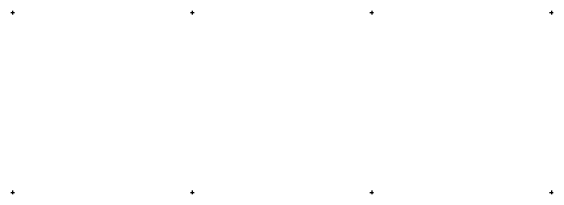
# Model space of a CAD drawing. Extents: x -704017 to -701500, y -1008977 to -1008450.
# Drawn here: x -703050.5 to -702899.5, y -1008950.5 to -1008899.5 of the extents above; entities that cross this region are included whole.
import ezdxf

# ---------------------------------------------------------------- set-up
doc = ezdxf.new("R2010")
doc.units = 0
doc.layers.add('Z_hekt_sit', color=7, linetype='Continuous')

msp = doc.modelspace()

# ---------------------------------------------------------------- linework, layer by layer
at = {"layer": 'Z_hekt_sit'}
for p, q in [((-703050.5, -1008900), (-703049.5, -1008900)), ((-703050, -1008899.5), (-703050, -1008900.5)), ((-703000.5, -1008900), (-702999.5, -1008900)), ((-703000, -1008899.5), (-703000, -1008900.5)), ((-702950.5, -1008900), (-702949.5, -1008900)), ((-702950, -1008899.5), (-702950, -1008900.5)), ((-702900.5, -1008900), (-702899.5, -1008900)), ((-702900, -1008899.5), (-702900, -1008900.5)), ((-703050.5, -1008950), (-703049.5, -1008950)), ((-703050, -1008949.5), (-703050, -1008950.5)), ((-703000.5, -1008950), (-702999.5, -1008950)), ((-703000, -1008949.5), (-703000, -1008950.5)), ((-702950.5, -1008950), (-702949.5, -1008950)), ((-702950, -1008949.5), (-702950, -1008950.5)), ((-702900.5, -1008950), (-702899.5, -1008950)), ((-702900, -1008949.5), (-702900, -1008950.5))]:
    msp.add_line(p, q, dxfattribs=at)

doc.saveas('drawing.dxf')
